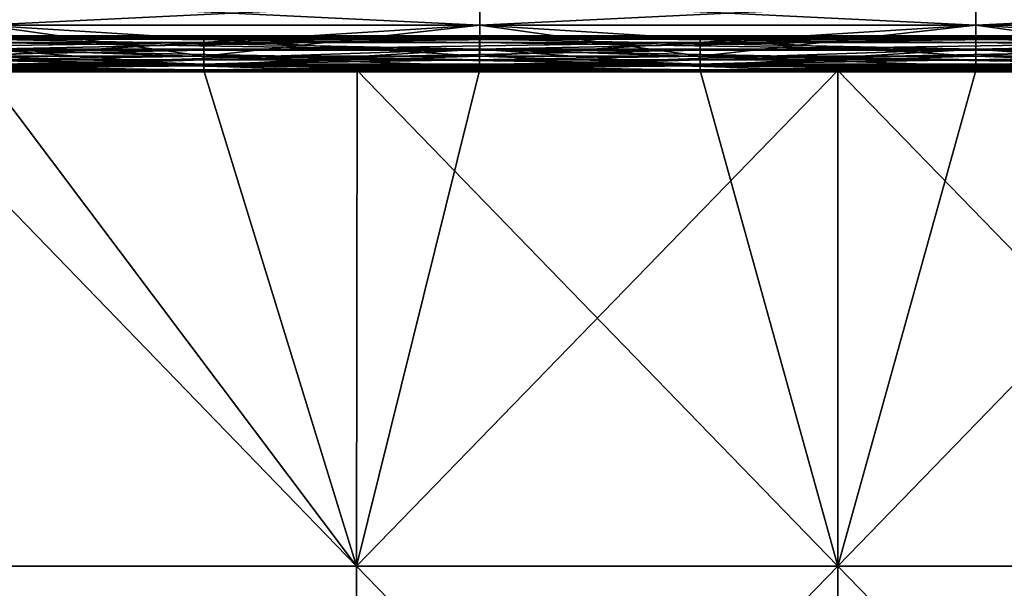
# Model space of a CAD drawing. Header units: millimetres. Extents: x -168 to 168, y -6 to 84.
# Tile 314 of 656: x -24 to 5, y 24 to 41. Entities that reach past the tile are written whole.
import ezdxf

# ---------------------------------------------------------------- set-up
doc = ezdxf.new("R2010")
doc.units = ezdxf.units.MM
doc.header["$LTSCALE"] = 65.185185
for name, color, linetype in [('260', 7, 'CONTINUOUS'), ('261', 7, 'CONTINUOUS'), ('263', 7, 'CONTINUOUS'), ('264', 7, 'CONTINUOUS'), ('266', 7, 'CONTINUOUS'), ('267', 7, 'CONTINUOUS'), ('268', 7, 'CONTINUOUS'), ('322', 7, 'CONTINUOUS'), ('323', 7, 'CONTINUOUS'), ('324', 7, 'CONTINUOUS')]:
    doc.layers.add(name, color=color, linetype=linetype)

msp = doc.modelspace()

# ---------------------------------------------------------------- linework, layer by layer
at = {"layer": '260', "linetype": 'CONTINUOUS'}
for points in [[(-13.865, 24.837, -124.783), (-27.73, 24.837, -124.783), (-24.617, 39.116, -124.659), (-13.865, 24.837, -124.783)], [(-13.851, 39.116, -124.659), (-13.865, 24.837, -124.783), (-24.617, 39.116, -124.659), (-13.851, 39.116, -124.659)], [(0, 39.116, -124.659), (-13.865, 24.837, -124.783), (-10.323, 39.116, -124.659), (0, 39.116, -124.659)], [(-10.323, 39.116, -124.659), (-13.865, 24.837, -124.783), (-13.851, 39.116, -124.659), (-10.323, 39.116, -124.659)], [(0, 24.837, -124.783), (-13.865, 24.837, -124.783), (0, 39.116, -124.659), (0, 24.837, -124.783)], [(13.865, 24.837, -124.783), (0, 24.837, -124.783), (13.851, 39.116, -124.659), (13.865, 24.837, -124.783)], [(13.851, 39.116, -124.659), (0, 24.837, -124.783), (3.971, 39.116, -124.659), (13.851, 39.116, -124.659)], [(3.971, 39.116, -124.659), (0, 24.837, -124.783), (0, 39.116, -124.659), (3.971, 39.116, -124.659)], [(-27.757, 10.544, -124.908), (-27.73, 24.837, -124.783), (-13.879, 10.544, -124.908), (-27.757, 10.544, -124.908)], [(-27.73, 24.837, -124.783), (-13.865, 24.837, -124.783), (-13.879, 10.544, -124.908), (-27.73, 24.837, -124.783)], [(-13.879, 10.544, -124.908), (0, 24.837, -124.783), (0, 10.544, -124.908), (-13.879, 10.544, -124.908)], [(-13.865, 24.837, -124.783), (0, 24.837, -124.783), (-13.879, 10.544, -124.908), (-13.865, 24.837, -124.783)], [(0, 10.544, -124.908), (13.865, 24.837, -124.783), (13.879, 10.544, -124.908), (0, 10.544, -124.908)], [(0, 24.837, -124.783), (13.865, 24.837, -124.783), (0, 10.544, -124.908), (0, 24.837, -124.783)]]:
    msp.add_3dface(points, dxfattribs=at)
at = {"layer": '261', "linetype": 'CONTINUOUS'}
for points in [[(-10.322, 40.107, -123.669), (-10.322, 40.057, -123.974), (-24.616, 40.107, -123.669), (-10.322, 40.107, -123.669)], [(-24.616, 40.107, -123.669), (-10.322, 40.057, -123.974), (-24.616, 40.057, -123.974), (-24.616, 40.107, -123.669)], [(-10.322, 40.057, -123.974), (-10.322, 39.915, -124.248), (-24.616, 40.057, -123.974), (-10.322, 40.057, -123.974)], [(-24.616, 40.057, -123.974), (-10.322, 39.915, -124.248), (-24.616, 39.915, -124.248), (-24.616, 40.057, -123.974)], [(-10.322, 40.107, -123.669), (3.972, 40.057, -123.974), (-10.322, 40.057, -123.974), (-10.322, 40.107, -123.669)], [(3.972, 40.107, -123.669), (3.972, 40.057, -123.974), (-10.322, 40.107, -123.669), (3.972, 40.107, -123.669)], [(3.972, 40.057, -123.974), (3.971, 39.915, -124.248), (-10.322, 40.057, -123.974), (3.972, 40.057, -123.974)], [(-10.322, 40.057, -123.974), (3.971, 39.915, -124.248), (-10.322, 39.915, -124.248), (-10.322, 40.057, -123.974)], [(3.972, 40.057, -123.974), (18.265, 39.915, -124.248), (3.971, 39.915, -124.248), (3.972, 40.057, -123.974)], [(18.266, 40.107, -123.669), (18.265, 40.057, -123.974), (3.972, 40.107, -123.669), (18.266, 40.107, -123.669)], [(3.972, 40.107, -123.669), (18.265, 40.057, -123.974), (3.972, 40.057, -123.974), (3.972, 40.107, -123.669)], [(18.265, 40.057, -123.974), (18.265, 39.915, -124.248), (3.972, 40.057, -123.974), (18.265, 40.057, -123.974)], [(-10.322, 39.915, -124.248), (-10.323, 39.696, -124.467), (-24.616, 39.915, -124.248), (-10.322, 39.915, -124.248)], [(-24.616, 39.915, -124.248), (-10.323, 39.696, -124.467), (-24.616, 39.696, -124.467), (-24.616, 39.915, -124.248)], [(-10.322, 39.915, -124.248), (3.971, 39.696, -124.467), (-10.323, 39.696, -124.467), (-10.322, 39.915, -124.248)], [(3.971, 39.915, -124.248), (3.971, 39.696, -124.467), (-10.322, 39.915, -124.248), (3.971, 39.915, -124.248)], [(18.265, 39.915, -124.248), (18.265, 39.696, -124.467), (3.971, 39.915, -124.248), (18.265, 39.915, -124.248)], [(3.971, 39.915, -124.248), (18.265, 39.696, -124.467), (3.971, 39.696, -124.467), (3.971, 39.915, -124.248)], [(-24.616, 39.696, -124.467), (-10.323, 39.421, -124.608), (-24.617, 39.421, -124.608), (-24.616, 39.696, -124.467)], [(-10.323, 39.696, -124.467), (-10.323, 39.421, -124.608), (-24.616, 39.696, -124.467), (-10.323, 39.696, -124.467)], [(3.971, 39.696, -124.467), (3.971, 39.421, -124.608), (-10.323, 39.696, -124.467), (3.971, 39.696, -124.467)], [(-10.323, 39.696, -124.467), (3.971, 39.421, -124.608), (-10.323, 39.421, -124.608), (-10.323, 39.696, -124.467)], [(18.265, 39.696, -124.467), (18.265, 39.421, -124.608), (3.971, 39.696, -124.467), (18.265, 39.696, -124.467)], [(3.971, 39.696, -124.467), (18.265, 39.421, -124.608), (3.971, 39.421, -124.608), (3.971, 39.696, -124.467)], [(-10.323, 39.116, -124.659), (-13.851, 39.116, -124.659), (-24.617, 39.421, -124.608), (-10.323, 39.116, -124.659)], [(-10.323, 39.421, -124.608), (-10.323, 39.116, -124.659), (-24.617, 39.421, -124.608), (-10.323, 39.421, -124.608)], [(-13.851, 39.116, -124.659), (-24.617, 39.116, -124.659), (-24.617, 39.421, -124.608), (-13.851, 39.116, -124.659)], [(3.971, 39.116, -124.659), (0, 39.116, -124.659), (-10.323, 39.421, -124.608), (3.971, 39.116, -124.659)], [(3.971, 39.421, -124.608), (3.971, 39.116, -124.659), (-10.323, 39.421, -124.608), (3.971, 39.421, -124.608)], [(0, 39.116, -124.659), (-10.323, 39.116, -124.659), (-10.323, 39.421, -124.608), (0, 39.116, -124.659)], [(18.264, 39.116, -124.659), (13.851, 39.116, -124.659), (3.971, 39.421, -124.608), (18.264, 39.116, -124.659)], [(18.265, 39.421, -124.608), (18.264, 39.116, -124.659), (3.971, 39.421, -124.608), (18.265, 39.421, -124.608)], [(13.851, 39.116, -124.659), (3.971, 39.116, -124.659), (3.971, 39.421, -124.608), (13.851, 39.116, -124.659)]]:
    msp.add_3dface(points, dxfattribs=at)
at = {"layer": '263', "linetype": 'CONTINUOUS'}
for points in [[(-27.73, 24.837, 124.783), (-13.865, 24.837, 124.783), (-27.702, 39.116, 124.659), (-27.73, 24.837, 124.783)], [(-27.702, 39.116, 124.659), (-13.865, 24.837, 124.783), (-18.264, 39.116, 124.659), (-27.702, 39.116, 124.659)], [(-18.264, 39.116, 124.659), (-13.865, 24.837, 124.783), (-13.851, 39.116, 124.659), (-18.264, 39.116, 124.659)], [(-13.865, 24.837, 124.783), (0, 24.837, 124.783), (-13.851, 39.116, 124.659), (-13.865, 24.837, 124.783)], [(-13.851, 39.116, 124.659), (0, 24.837, 124.783), (-3.971, 39.116, 124.659), (-13.851, 39.116, 124.659)], [(-3.971, 39.116, 124.659), (0, 24.837, 124.783), (0, 39.116, 124.659), (-3.971, 39.116, 124.659)], [(0, 39.116, 124.659), (13.865, 24.837, 124.783), (10.323, 39.116, 124.659), (0, 39.116, 124.659)], [(0, 24.837, 124.783), (13.865, 24.837, 124.783), (0, 39.116, 124.659), (0, 24.837, 124.783)], [(-13.879, 10.544, 124.908), (-27.73, 24.837, 124.783), (-27.757, 10.544, 124.908), (-13.879, 10.544, 124.908)], [(-13.865, 24.837, 124.783), (-27.73, 24.837, 124.783), (-13.879, 10.544, 124.908), (-13.865, 24.837, 124.783)], [(0, 10.544, 124.908), (-13.865, 24.837, 124.783), (-13.879, 10.544, 124.908), (0, 10.544, 124.908)], [(0, 24.837, 124.783), (-13.865, 24.837, 124.783), (0, 10.544, 124.908), (0, 24.837, 124.783)], [(13.879, 10.544, 124.908), (0, 24.837, 124.783), (0, 10.544, 124.908), (13.879, 10.544, 124.908)], [(13.865, 24.837, 124.783), (0, 24.837, 124.783), (13.879, 10.544, 124.908), (13.865, 24.837, 124.783)]]:
    msp.add_3dface(points, dxfattribs=at)
at = {"layer": '264', "linetype": 'CONTINUOUS'}
for points in [[(-24.616, 40.107, 123.669), (-32.558, 40.057, 123.974), (-18.264, 40.107, 123.669), (-24.616, 40.107, 123.669)], [(-18.264, 40.107, 123.669), (-32.558, 40.057, 123.974), (-18.264, 40.057, 123.974), (-18.264, 40.107, 123.669)], [(-32.558, 40.057, 123.974), (-32.558, 39.915, 124.248), (-18.264, 40.057, 123.974), (-32.558, 40.057, 123.974)], [(-18.264, 40.057, 123.974), (-32.558, 39.915, 124.248), (-18.264, 39.915, 124.248), (-18.264, 40.057, 123.974)], [(-10.322, 40.107, 123.669), (-18.264, 40.057, 123.974), (-3.971, 40.107, 123.669), (-10.322, 40.107, 123.669)], [(-3.971, 40.107, 123.669), (-18.264, 40.057, 123.974), (-3.971, 40.057, 123.974), (-3.971, 40.107, 123.669)], [(-18.264, 40.107, 123.669), (-18.264, 40.057, 123.974), (-10.322, 40.107, 123.669), (-18.264, 40.107, 123.669)], [(-18.264, 40.057, 123.974), (-18.264, 39.915, 124.248), (-3.971, 40.057, 123.974), (-18.264, 40.057, 123.974)], [(-3.971, 40.057, 123.974), (-18.264, 39.915, 124.248), (-3.971, 39.915, 124.248), (-3.971, 40.057, 123.974)], [(-3.971, 40.107, 123.669), (-3.971, 40.057, 123.974), (3.972, 40.107, 123.669), (-3.971, 40.107, 123.669)], [(3.972, 40.107, 123.669), (-3.971, 40.057, 123.974), (10.323, 40.107, 123.669), (3.972, 40.107, 123.669)], [(10.323, 40.107, 123.669), (-3.971, 40.057, 123.974), (10.323, 40.057, 123.974), (10.323, 40.107, 123.669)], [(-3.971, 40.057, 123.974), (-3.971, 39.915, 124.248), (10.323, 40.057, 123.974), (-3.971, 40.057, 123.974)], [(10.323, 40.057, 123.974), (-3.971, 39.915, 124.248), (10.323, 39.915, 124.248), (10.323, 40.057, 123.974)], [(-32.558, 39.915, 124.248), (-32.558, 39.696, 124.467), (-18.264, 39.915, 124.248), (-32.558, 39.915, 124.248)], [(-18.264, 39.915, 124.248), (-32.558, 39.696, 124.467), (-18.264, 39.696, 124.467), (-18.264, 39.915, 124.248)], [(-18.264, 39.915, 124.248), (-18.264, 39.696, 124.467), (-3.971, 39.915, 124.248), (-18.264, 39.915, 124.248)], [(-3.971, 39.915, 124.248), (-18.264, 39.696, 124.467), (-3.971, 39.696, 124.467), (-3.971, 39.915, 124.248)], [(-3.971, 39.915, 124.248), (-3.971, 39.696, 124.467), (10.323, 39.915, 124.248), (-3.971, 39.915, 124.248)], [(10.323, 39.915, 124.248), (-3.971, 39.696, 124.467), (10.323, 39.696, 124.467), (10.323, 39.915, 124.248)], [(-32.558, 39.696, 124.467), (-32.558, 39.421, 124.608), (-18.264, 39.696, 124.467), (-32.558, 39.696, 124.467)], [(-18.264, 39.696, 124.467), (-32.558, 39.421, 124.608), (-18.264, 39.421, 124.608), (-18.264, 39.696, 124.467)], [(-18.264, 39.696, 124.467), (-18.264, 39.421, 124.608), (-3.971, 39.696, 124.467), (-18.264, 39.696, 124.467)], [(-3.971, 39.696, 124.467), (-18.264, 39.421, 124.608), (-3.971, 39.421, 124.608), (-3.971, 39.696, 124.467)], [(-3.971, 39.696, 124.467), (-3.971, 39.421, 124.608), (10.323, 39.696, 124.467), (-3.971, 39.696, 124.467)], [(10.323, 39.696, 124.467), (-3.971, 39.421, 124.608), (10.323, 39.421, 124.608), (10.323, 39.696, 124.467)], [(-32.558, 39.116, 124.659), (-27.702, 39.116, 124.659), (-18.264, 39.421, 124.608), (-32.558, 39.116, 124.659)], [(-32.558, 39.421, 124.608), (-32.558, 39.116, 124.659), (-18.264, 39.421, 124.608), (-32.558, 39.421, 124.608)], [(-27.702, 39.116, 124.659), (-18.264, 39.116, 124.659), (-18.264, 39.421, 124.608), (-27.702, 39.116, 124.659)], [(-18.264, 39.116, 124.659), (-13.851, 39.116, 124.659), (-3.971, 39.421, 124.608), (-18.264, 39.116, 124.659)], [(-18.264, 39.421, 124.608), (-18.264, 39.116, 124.659), (-3.971, 39.421, 124.608), (-18.264, 39.421, 124.608)], [(-13.851, 39.116, 124.659), (-3.971, 39.116, 124.659), (-3.971, 39.421, 124.608), (-13.851, 39.116, 124.659)], [(-3.971, 39.116, 124.659), (0, 39.116, 124.659), (10.323, 39.421, 124.608), (-3.971, 39.116, 124.659)], [(-3.971, 39.421, 124.608), (-3.971, 39.116, 124.659), (10.323, 39.421, 124.608), (-3.971, 39.421, 124.608)], [(0, 39.116, 124.659), (10.323, 39.116, 124.659), (10.323, 39.421, 124.608), (0, 39.116, 124.659)]]:
    msp.add_3dface(points, dxfattribs=at)
at = {"layer": '266', "linetype": 'CONTINUOUS'}
for points in [[(-10.322, 40.015, -122.663), (-10.322, 40.107, -123.669), (-24.616, 40.015, -122.663), (-10.322, 40.015, -122.663)], [(-10.322, 40.107, -123.669), (-24.616, 40.107, -123.669), (-24.616, 40.015, -122.663), (-10.322, 40.107, -123.669)], [(-10.322, 39.723, -121.697), (-10.322, 40.015, -122.663), (-24.616, 39.723, -121.697), (-10.322, 39.723, -121.697)], [(-24.616, 39.723, -121.697), (-10.322, 40.015, -122.663), (-24.616, 40.015, -122.663), (-24.616, 39.723, -121.697)], [(3.972, 40.107, -123.669), (-10.322, 40.107, -123.669), (-10.322, 40.015, -122.663), (3.972, 40.107, -123.669)], [(3.972, 40.015, -122.663), (3.972, 40.107, -123.669), (-10.322, 40.015, -122.663), (3.972, 40.015, -122.663)], [(3.972, 39.723, -121.697), (3.972, 40.015, -122.663), (-10.322, 39.723, -121.697), (3.972, 39.723, -121.697)], [(-10.322, 39.723, -121.697), (3.972, 40.015, -122.663), (-10.322, 40.015, -122.663), (-10.322, 39.723, -121.697)], [(18.266, 40.015, -122.663), (18.266, 40.107, -123.669), (3.972, 40.015, -122.663), (18.266, 40.015, -122.663)], [(18.266, 40.107, -123.669), (3.972, 40.107, -123.669), (3.972, 40.015, -122.663), (18.266, 40.107, -123.669)], [(18.266, 39.723, -121.697), (18.266, 40.015, -122.663), (3.972, 39.723, -121.697), (18.266, 39.723, -121.697)], [(3.972, 39.723, -121.697), (18.266, 40.015, -122.663), (3.972, 40.015, -122.663), (3.972, 39.723, -121.697)], [(-18.264, 39.243, -120.809), (-10.322, 39.723, -121.697), (-24.616, 39.243, -120.809), (-18.264, 39.243, -120.809)], [(-24.616, 39.243, -120.809), (-10.322, 39.723, -121.697), (-24.616, 39.723, -121.697), (-24.616, 39.243, -120.809)], [(-10.322, 39.243, -120.809), (-10.322, 39.723, -121.697), (-18.264, 39.243, -120.809), (-10.322, 39.243, -120.809)], [(-3.97, 39.243, -120.809), (3.972, 39.723, -121.697), (-10.322, 39.243, -120.809), (-3.97, 39.243, -120.809)], [(-10.322, 39.243, -120.809), (3.972, 39.723, -121.697), (-10.322, 39.723, -121.697), (-10.322, 39.243, -120.809)], [(3.972, 39.243, -120.809), (3.972, 39.723, -121.697), (-3.97, 39.243, -120.809), (3.972, 39.243, -120.809)], [(10.323, 39.243, -120.809), (18.266, 39.723, -121.697), (3.972, 39.243, -120.809), (10.323, 39.243, -120.809)], [(3.972, 39.243, -120.809), (18.266, 39.723, -121.697), (3.972, 39.723, -121.697), (3.972, 39.243, -120.809)]]:
    msp.add_3dface(points, dxfattribs=at)
at = {"layer": '267', "linetype": 'CONTINUOUS'}
for points in [[(-18.264, 39.292, -119.619), (-32.558, 39.529, -119.407), (-24.613, 39.529, -119.407), (-18.264, 39.292, -119.619)], [(-32.558, 39.292, -119.619), (-32.558, 39.529, -119.407), (-18.264, 39.292, -119.619), (-32.558, 39.292, -119.619)], [(-18.264, 39.529, -119.407), (-18.264, 39.292, -119.619), (-24.613, 39.529, -119.407), (-18.264, 39.529, -119.407)], [(-18.264, 39.292, -119.619), (-18.264, 39.529, -119.407), (-3.97, 39.292, -119.619), (-18.264, 39.292, -119.619)], [(-3.97, 39.292, -119.619), (-18.264, 39.529, -119.407), (-10.319, 39.529, -119.407), (-3.97, 39.292, -119.619)], [(-3.97, 39.529, -119.407), (-3.97, 39.292, -119.619), (-10.319, 39.529, -119.407), (-3.97, 39.529, -119.407)], [(10.323, 39.292, -119.619), (-3.97, 39.529, -119.407), (3.974, 39.529, -119.407), (10.323, 39.292, -119.619)], [(-3.97, 39.292, -119.619), (-3.97, 39.529, -119.407), (10.323, 39.292, -119.619), (-3.97, 39.292, -119.619)], [(10.323, 39.529, -119.407), (10.323, 39.292, -119.619), (3.974, 39.529, -119.407), (10.323, 39.529, -119.407)], [(-32.558, 39.135, -119.895), (-32.558, 39.292, -119.619), (-18.264, 39.135, -119.895), (-32.558, 39.135, -119.895)], [(-18.264, 39.135, -119.895), (-32.558, 39.292, -119.619), (-18.264, 39.292, -119.619), (-18.264, 39.135, -119.895)], [(-18.264, 39.243, -120.809), (-32.558, 39.109, -120.521), (-18.264, 39.109, -120.521), (-18.264, 39.243, -120.809)], [(-18.264, 39.243, -120.809), (-24.616, 39.243, -120.809), (-32.558, 39.109, -120.521), (-18.264, 39.243, -120.809)], [(-3.97, 39.135, -119.895), (-18.264, 39.292, -119.619), (-3.97, 39.292, -119.619), (-3.97, 39.135, -119.895)], [(-18.264, 39.135, -119.895), (-18.264, 39.292, -119.619), (-3.97, 39.135, -119.895), (-18.264, 39.135, -119.895)], [(-10.322, 39.243, -120.809), (-18.264, 39.243, -120.809), (-18.264, 39.109, -120.521), (-10.322, 39.243, -120.809)], [(-3.97, 39.243, -120.809), (-18.264, 39.109, -120.521), (-3.97, 39.109, -120.521), (-3.97, 39.243, -120.809)], [(-3.97, 39.243, -120.809), (-10.322, 39.243, -120.809), (-18.264, 39.109, -120.521), (-3.97, 39.243, -120.809)], [(-3.97, 39.135, -119.895), (-3.97, 39.292, -119.619), (10.323, 39.135, -119.895), (-3.97, 39.135, -119.895)], [(10.323, 39.135, -119.895), (-3.97, 39.292, -119.619), (10.323, 39.292, -119.619), (10.323, 39.135, -119.895)], [(10.323, 39.243, -120.809), (3.972, 39.243, -120.809), (-3.97, 39.109, -120.521), (10.323, 39.243, -120.809)], [(10.323, 39.243, -120.809), (-3.97, 39.109, -120.521), (10.323, 39.109, -120.521), (10.323, 39.243, -120.809)], [(3.972, 39.243, -120.809), (-3.97, 39.243, -120.809), (-3.97, 39.109, -120.521), (3.972, 39.243, -120.809)], [(-18.264, 39.071, -120.206), (-32.558, 39.135, -119.895), (-18.264, 39.135, -119.895), (-18.264, 39.071, -120.206)], [(-32.558, 39.071, -120.206), (-32.558, 39.135, -119.895), (-18.264, 39.071, -120.206), (-32.558, 39.071, -120.206)], [(-18.264, 39.109, -120.521), (-32.558, 39.071, -120.206), (-18.264, 39.071, -120.206), (-18.264, 39.109, -120.521)], [(-32.558, 39.109, -120.521), (-32.558, 39.071, -120.206), (-18.264, 39.109, -120.521), (-32.558, 39.109, -120.521)], [(-18.264, 39.071, -120.206), (-18.264, 39.135, -119.895), (-3.97, 39.071, -120.206), (-18.264, 39.071, -120.206)], [(-3.97, 39.071, -120.206), (-18.264, 39.135, -119.895), (-3.97, 39.135, -119.895), (-3.97, 39.071, -120.206)], [(-18.264, 39.109, -120.521), (-18.264, 39.071, -120.206), (-3.97, 39.109, -120.521), (-18.264, 39.109, -120.521)], [(-3.97, 39.109, -120.521), (-18.264, 39.071, -120.206), (-3.97, 39.071, -120.206), (-3.97, 39.109, -120.521)], [(10.323, 39.071, -120.206), (-3.97, 39.135, -119.895), (10.323, 39.135, -119.895), (10.323, 39.071, -120.206)], [(-3.97, 39.071, -120.206), (-3.97, 39.135, -119.895), (10.323, 39.071, -120.206), (-3.97, 39.071, -120.206)], [(10.323, 39.109, -120.521), (-3.97, 39.071, -120.206), (10.323, 39.071, -120.206), (10.323, 39.109, -120.521)], [(-3.97, 39.109, -120.521), (-3.97, 39.071, -120.206), (10.323, 39.109, -120.521), (-3.97, 39.109, -120.521)]]:
    msp.add_3dface(points, dxfattribs=at)
at = {"layer": '268', "linetype": 'CONTINUOUS'}
for points in [[(-10.319, 40.415, -118.679), (-24.613, 41.112, -117.768), (-10.319, 41.112, -117.768), (-10.319, 40.415, -118.679)], [(-24.613, 40.415, -118.679), (-24.613, 41.112, -117.768), (-10.319, 40.415, -118.679), (-24.613, 40.415, -118.679)], [(3.974, 40.415, -118.679), (-10.319, 41.112, -117.768), (3.974, 41.112, -117.768), (3.974, 40.415, -118.679)], [(-10.319, 40.415, -118.679), (-10.319, 41.112, -117.768), (3.974, 40.415, -118.679), (-10.319, 40.415, -118.679)], [(18.268, 40.415, -118.679), (3.974, 41.112, -117.768), (18.268, 41.112, -117.768), (18.268, 40.415, -118.679)], [(3.974, 40.415, -118.679), (3.974, 41.112, -117.768), (18.268, 40.415, -118.679), (3.974, 40.415, -118.679)], [(-18.264, 39.529, -119.407), (-24.613, 39.529, -119.407), (-24.613, 40.415, -118.679), (-18.264, 39.529, -119.407)], [(-10.319, 39.529, -119.407), (-18.264, 39.529, -119.407), (-24.613, 40.415, -118.679), (-10.319, 39.529, -119.407)], [(-10.319, 39.529, -119.407), (-24.613, 40.415, -118.679), (-10.319, 40.415, -118.679), (-10.319, 39.529, -119.407)], [(-3.97, 39.529, -119.407), (-10.319, 39.529, -119.407), (-10.319, 40.415, -118.679), (-3.97, 39.529, -119.407)], [(3.974, 39.529, -119.407), (-3.97, 39.529, -119.407), (-10.319, 40.415, -118.679), (3.974, 39.529, -119.407)], [(3.974, 39.529, -119.407), (-10.319, 40.415, -118.679), (3.974, 40.415, -118.679), (3.974, 39.529, -119.407)], [(18.268, 39.529, -119.407), (3.974, 40.415, -118.679), (18.268, 40.415, -118.679), (18.268, 39.529, -119.407)], [(18.268, 39.529, -119.407), (10.323, 39.529, -119.407), (3.974, 40.415, -118.679), (18.268, 39.529, -119.407)], [(10.323, 39.529, -119.407), (3.974, 39.529, -119.407), (3.974, 40.415, -118.679), (10.323, 39.529, -119.407)]]:
    msp.add_3dface(points, dxfattribs=at)
at = {"layer": '322', "linetype": 'CONTINUOUS'}
for points in [[(-24.613, 41.112, 117.768), (-24.613, 40.415, 118.679), (-10.319, 41.112, 117.768), (-24.613, 41.112, 117.768)], [(-10.319, 41.112, 117.768), (-24.613, 40.415, 118.679), (-10.319, 40.415, 118.679), (-10.319, 41.112, 117.768)], [(-10.319, 41.112, 117.768), (-10.319, 40.415, 118.679), (3.974, 41.112, 117.768), (-10.319, 41.112, 117.768)], [(3.974, 41.112, 117.768), (-10.319, 40.415, 118.679), (3.974, 40.415, 118.679), (3.974, 41.112, 117.768)], [(3.974, 41.112, 117.768), (3.974, 40.415, 118.679), (18.268, 41.112, 117.768), (3.974, 41.112, 117.768)], [(18.268, 41.112, 117.768), (3.974, 40.415, 118.679), (18.268, 40.415, 118.679), (18.268, 41.112, 117.768)], [(-10.319, 40.415, 118.679), (-24.613, 39.529, 119.407), (-18.264, 39.529, 119.407), (-10.319, 40.415, 118.679)], [(-24.613, 40.415, 118.679), (-24.613, 39.529, 119.407), (-10.319, 40.415, 118.679), (-24.613, 40.415, 118.679)], [(-10.319, 39.529, 119.407), (-10.319, 40.415, 118.679), (-18.264, 39.529, 119.407), (-10.319, 39.529, 119.407)], [(-10.319, 40.415, 118.679), (-10.319, 39.529, 119.407), (3.974, 40.415, 118.679), (-10.319, 40.415, 118.679)], [(3.974, 40.415, 118.679), (-10.319, 39.529, 119.407), (-3.97, 39.529, 119.407), (3.974, 40.415, 118.679)], [(3.974, 39.529, 119.407), (3.974, 40.415, 118.679), (-3.97, 39.529, 119.407), (3.974, 39.529, 119.407)], [(3.974, 40.415, 118.679), (3.974, 39.529, 119.407), (18.268, 40.415, 118.679), (3.974, 40.415, 118.679)], [(18.268, 40.415, 118.679), (3.974, 39.529, 119.407), (10.323, 39.529, 119.407), (18.268, 40.415, 118.679)]]:
    msp.add_3dface(points, dxfattribs=at)
at = {"layer": '323', "linetype": 'CONTINUOUS'}
for points in [[(-18.264, 39.529, 119.407), (-24.613, 39.529, 119.407), (-32.558, 39.292, 119.619), (-18.264, 39.529, 119.407)], [(-18.264, 39.529, 119.407), (-32.558, 39.292, 119.619), (-18.264, 39.292, 119.619), (-18.264, 39.529, 119.407)], [(-3.97, 39.529, 119.407), (-18.264, 39.292, 119.619), (-3.97, 39.292, 119.619), (-3.97, 39.529, 119.407)], [(-10.319, 39.529, 119.407), (-18.264, 39.529, 119.407), (-18.264, 39.292, 119.619), (-10.319, 39.529, 119.407)], [(-3.97, 39.529, 119.407), (-10.319, 39.529, 119.407), (-18.264, 39.292, 119.619), (-3.97, 39.529, 119.407)], [(10.323, 39.529, 119.407), (3.974, 39.529, 119.407), (-3.97, 39.292, 119.619), (10.323, 39.529, 119.407)], [(10.323, 39.529, 119.407), (-3.97, 39.292, 119.619), (10.323, 39.292, 119.619), (10.323, 39.529, 119.407)], [(3.974, 39.529, 119.407), (-3.97, 39.529, 119.407), (-3.97, 39.292, 119.619), (3.974, 39.529, 119.407)], [(-18.264, 39.292, 119.619), (-32.558, 39.135, 119.895), (-18.264, 39.135, 119.895), (-18.264, 39.292, 119.619)], [(-32.558, 39.292, 119.619), (-32.558, 39.135, 119.895), (-18.264, 39.292, 119.619), (-32.558, 39.292, 119.619)], [(-32.558, 39.109, 120.521), (-32.558, 39.243, 120.809), (-18.264, 39.109, 120.521), (-32.558, 39.109, 120.521)], [(-18.264, 39.109, 120.521), (-32.558, 39.243, 120.809), (-24.616, 39.243, 120.809), (-18.264, 39.109, 120.521)], [(-18.264, 39.243, 120.809), (-18.264, 39.109, 120.521), (-24.616, 39.243, 120.809), (-18.264, 39.243, 120.809)], [(-3.97, 39.292, 119.619), (-18.264, 39.135, 119.895), (-3.97, 39.135, 119.895), (-3.97, 39.292, 119.619)], [(-18.264, 39.292, 119.619), (-18.264, 39.135, 119.895), (-3.97, 39.292, 119.619), (-18.264, 39.292, 119.619)], [(-18.264, 39.109, 120.521), (-18.264, 39.243, 120.809), (-3.97, 39.109, 120.521), (-18.264, 39.109, 120.521)], [(-3.97, 39.109, 120.521), (-18.264, 39.243, 120.809), (-10.322, 39.243, 120.809), (-3.97, 39.109, 120.521)], [(-3.97, 39.243, 120.809), (-3.97, 39.109, 120.521), (-10.322, 39.243, 120.809), (-3.97, 39.243, 120.809)], [(-3.97, 39.292, 119.619), (-3.97, 39.135, 119.895), (10.323, 39.292, 119.619), (-3.97, 39.292, 119.619)], [(10.323, 39.292, 119.619), (-3.97, 39.135, 119.895), (10.323, 39.135, 119.895), (10.323, 39.292, 119.619)], [(10.323, 39.109, 120.521), (-3.97, 39.243, 120.809), (3.972, 39.243, 120.809), (10.323, 39.109, 120.521)], [(-3.97, 39.109, 120.521), (-3.97, 39.243, 120.809), (10.323, 39.109, 120.521), (-3.97, 39.109, 120.521)], [(10.323, 39.243, 120.809), (10.323, 39.109, 120.521), (3.972, 39.243, 120.809), (10.323, 39.243, 120.809)], [(-32.558, 39.135, 119.895), (-32.558, 39.071, 120.206), (-18.264, 39.135, 119.895), (-32.558, 39.135, 119.895)], [(-18.264, 39.135, 119.895), (-32.558, 39.071, 120.206), (-18.264, 39.071, 120.206), (-18.264, 39.135, 119.895)], [(-32.558, 39.071, 120.206), (-32.558, 39.109, 120.521), (-18.264, 39.071, 120.206), (-32.558, 39.071, 120.206)], [(-18.264, 39.071, 120.206), (-32.558, 39.109, 120.521), (-18.264, 39.109, 120.521), (-18.264, 39.071, 120.206)], [(-18.264, 39.135, 119.895), (-18.264, 39.071, 120.206), (-3.97, 39.135, 119.895), (-18.264, 39.135, 119.895)], [(-3.97, 39.135, 119.895), (-18.264, 39.071, 120.206), (-3.97, 39.071, 120.206), (-3.97, 39.135, 119.895)], [(-18.264, 39.071, 120.206), (-18.264, 39.109, 120.521), (-3.97, 39.071, 120.206), (-18.264, 39.071, 120.206)], [(-3.97, 39.071, 120.206), (-18.264, 39.109, 120.521), (-3.97, 39.109, 120.521), (-3.97, 39.071, 120.206)], [(-3.97, 39.135, 119.895), (-3.97, 39.071, 120.206), (10.323, 39.135, 119.895), (-3.97, 39.135, 119.895)], [(10.323, 39.135, 119.895), (-3.97, 39.071, 120.206), (10.323, 39.071, 120.206), (10.323, 39.135, 119.895)], [(-3.97, 39.071, 120.206), (-3.97, 39.109, 120.521), (10.323, 39.071, 120.206), (-3.97, 39.071, 120.206)], [(10.323, 39.071, 120.206), (-3.97, 39.109, 120.521), (10.323, 39.109, 120.521), (10.323, 39.071, 120.206)]]:
    msp.add_3dface(points, dxfattribs=at)
at = {"layer": '324', "linetype": 'CONTINUOUS'}
for points in [[(-24.616, 40.107, 123.669), (-18.264, 40.107, 123.669), (-10.322, 40.015, 122.663), (-24.616, 40.107, 123.669)], [(-24.616, 40.015, 122.663), (-24.616, 40.107, 123.669), (-10.322, 40.015, 122.663), (-24.616, 40.015, 122.663)], [(-10.322, 39.723, 121.697), (-24.616, 40.015, 122.663), (-10.322, 40.015, 122.663), (-10.322, 39.723, 121.697)], [(-24.616, 39.723, 121.697), (-24.616, 40.015, 122.663), (-10.322, 39.723, 121.697), (-24.616, 39.723, 121.697)], [(-18.264, 40.107, 123.669), (-10.322, 40.107, 123.669), (-10.322, 40.015, 122.663), (-18.264, 40.107, 123.669)], [(-10.322, 40.107, 123.669), (-3.971, 40.107, 123.669), (3.972, 40.015, 122.663), (-10.322, 40.107, 123.669)], [(-10.322, 40.015, 122.663), (-10.322, 40.107, 123.669), (3.972, 40.015, 122.663), (-10.322, 40.015, 122.663)], [(-10.322, 39.723, 121.697), (-10.322, 40.015, 122.663), (3.972, 39.723, 121.697), (-10.322, 39.723, 121.697)], [(3.972, 39.723, 121.697), (-10.322, 40.015, 122.663), (3.972, 40.015, 122.663), (3.972, 39.723, 121.697)], [(-3.971, 40.107, 123.669), (3.972, 40.107, 123.669), (3.972, 40.015, 122.663), (-3.971, 40.107, 123.669)], [(3.972, 40.107, 123.669), (10.323, 40.107, 123.669), (18.266, 40.015, 122.663), (3.972, 40.107, 123.669)], [(3.972, 40.015, 122.663), (3.972, 40.107, 123.669), (18.266, 40.015, 122.663), (3.972, 40.015, 122.663)], [(3.972, 39.723, 121.697), (3.972, 40.015, 122.663), (18.266, 39.723, 121.697), (3.972, 39.723, 121.697)], [(18.266, 39.723, 121.697), (3.972, 40.015, 122.663), (18.266, 40.015, 122.663), (18.266, 39.723, 121.697)], [(-18.264, 39.243, 120.809), (-24.616, 39.243, 120.809), (-24.616, 39.723, 121.697), (-18.264, 39.243, 120.809)], [(-10.322, 39.243, 120.809), (-18.264, 39.243, 120.809), (-24.616, 39.723, 121.697), (-10.322, 39.243, 120.809)], [(-10.322, 39.243, 120.809), (-24.616, 39.723, 121.697), (-10.322, 39.723, 121.697), (-10.322, 39.243, 120.809)], [(-3.97, 39.243, 120.809), (-10.322, 39.243, 120.809), (-10.322, 39.723, 121.697), (-3.97, 39.243, 120.809)], [(3.972, 39.243, 120.809), (-3.97, 39.243, 120.809), (-10.322, 39.723, 121.697), (3.972, 39.243, 120.809)], [(3.972, 39.243, 120.809), (-10.322, 39.723, 121.697), (3.972, 39.723, 121.697), (3.972, 39.243, 120.809)], [(10.323, 39.243, 120.809), (3.972, 39.243, 120.809), (3.972, 39.723, 121.697), (10.323, 39.243, 120.809)], [(18.266, 39.243, 120.809), (10.323, 39.243, 120.809), (3.972, 39.723, 121.697), (18.266, 39.243, 120.809)], [(18.266, 39.243, 120.809), (3.972, 39.723, 121.697), (18.266, 39.723, 121.697), (18.266, 39.243, 120.809)]]:
    msp.add_3dface(points, dxfattribs=at)

doc.saveas('drawing.dxf')
